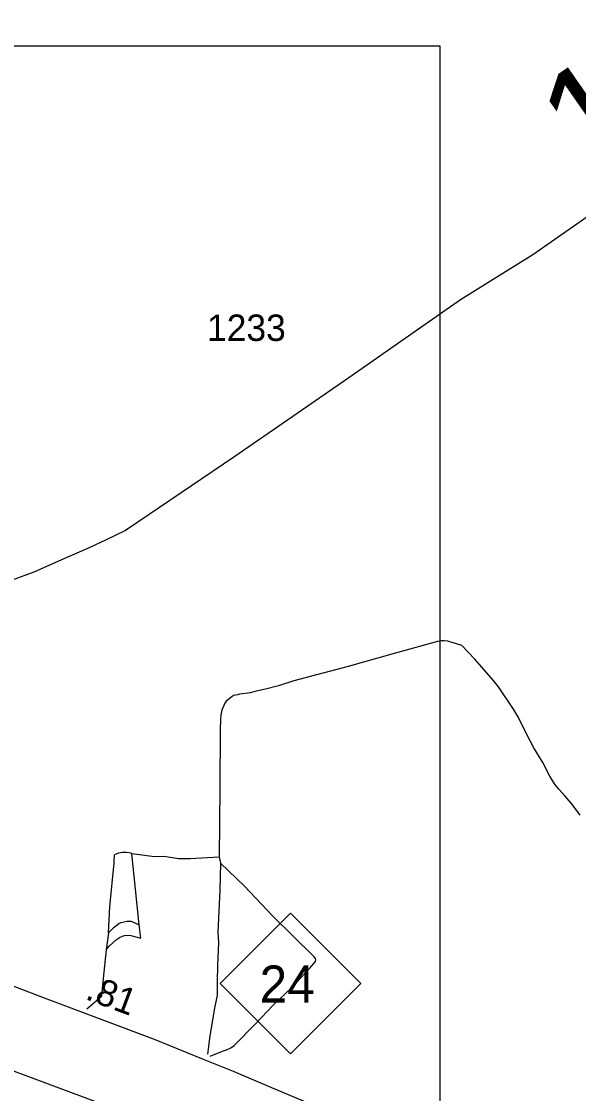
# Model space of a CAD drawing. Extents: x 2093524 to 2270757, y 289120 to 570408.
# Drawn here: x 2110300 to 2112932, y 452733 to 457799 of the extents above; entities that cross this region are included whole.
import ezdxf

# ---------------------------------------------------------------- set-up
doc = ezdxf.new("R2010")
doc.units = 0
for name, color, linetype in [('Exist Railroad Mainline', 7, 'Continuous'), ('Exist Road Non-System Type 51', 7, 'Continuous'), ('Exist Road Primary NC Attributed', 7, 'Continuous'), ('Exist Road Primary NC Mileage Hundredths English Label', 7, 'Continuous'), ('Exist Road Primary NC Shield CELL', 7, 'Continuous'), ('Exist Road Primary NC Shield Number Label', 7, 'Continuous'), ('Exist Road Secondary Mileage Hundredths English Label', 7, 'Continuous'), ('Exist Road Secondary Type 51 Attributed', 7, 'Continuous'), ('Exist Road Secondary Type 51 Number Label', 7, 'Continuous'), ('Map Preparation Inset Cut Line', 7, 'Continuous')]:
    doc.layers.add(name, color=color, linetype=linetype)

msp = doc.modelspace()

# ---------------------------------------------------------------- linework, layer by layer
at = {"layer": 'Exist Railroad Mainline'}
msp.add_lwpolyline([(2107218.9, 453960.1), (2107704.2, 453778.5), (2108825.2, 453368.5), (2109959.8, 452952.3), (2111076.7, 452536.2), (2112389.6, 452040.7), (2113015.2, 451798.8)], dxfattribs=at)
at = {"layer": 'Exist Road Non-System Type 51'}
for p, q in [((2110856.3, 453530.8), (2110821.1, 453867.5)), ((2111234.7, 453851.2), (2111240.1, 453821.1)), ((2110711.6, 453491.7), (2110718, 453615.5)), ((2110863.1, 453466.7), (2110856.3, 453530.8)), ((2110711.6, 453491.7), (2110700, 453411.9))]:
    msp.add_line(p, q, dxfattribs=at)
for points in [[(2112939, 454047.9), (2112916.8, 454077.7), (2112896.6, 454105.5), (2112868.4, 454137.3), (2112838.1, 454171.1), (2112818, 454196.9), (2112795.7, 454232.7), (2112763.4, 454296.6), (2112721, 454366.2), (2112686.5, 454431.9), (2112648.1, 454509.7), (2112623.7, 454549.5), (2112553, 454654.9), (2112528.8, 454686.8), (2112442.2, 454786.1), (2112379.8, 454850.1), (2112315, 454869.6), (2112297.1, 454872), (2112289.1, 454872.1), (2112283.1, 454872.3), (2112265, 454868.6), (2112049.8, 454808.9), (2111842.7, 454751.1), (2111587.3, 454682.2), (2111514.9, 454659.6), (2111452.5, 454642.8), (2111402.3, 454631.8), (2111382.2, 454626.2), (2111330.1, 454619.3), (2111320, 454617.5), (2111302, 454613.8), (2111293.8, 454608), (2111267.4, 454586.5)], [(2111267.4, 454586.5), (2111261.2, 454576.7), (2111246.6, 454545), (2111242.1, 454521), (2111239.7, 454499.1), (2111238.8, 454453.1), (2111237.2, 454175.2), (2111234.7, 453851.2)], [(2110718, 453615.5), (2110738.2, 453823.1), (2110738.5, 453841.1), (2110738.7, 453851.1), (2110738.9, 453861.1)], [(2110821.1, 453867.5), (2110809.1, 453869.7), (2110795.2, 453872), (2110777.2, 453872.4), (2110759.1, 453868.7), (2110738.9, 453861.1)], [(2110821.1, 453867.5), (2110928.7, 453853.6), (2110974.8, 453854.7), (2111041.5, 453844.2), (2111097.4, 453843.1), (2111234.7, 453851.2)], [(2111191.9, 452910.1), (2111250.4, 452933), (2111268.5, 452938.6), (2111288.7, 452948.2), (2111304.9, 452959.9), (2111405, 453061.9), (2111488.7, 453150.2), (2111576.4, 453232.4), (2111662.2, 453324.7), (2111688.8, 453356.2), (2111691, 453364.1), (2111689.1, 453370.2), (2111683.3, 453378.3), (2111485.1, 453572.2), (2111354, 453712.9), (2111240.1, 453821.1)], [(2111240.1, 453821.1), (2111237.6, 453693.2), (2111227.6, 453495.4), (2111230.7, 453447.3)], [(2110711.6, 453491.7), (2110738.1, 453519.2), (2110760.5, 453536.7), (2110770.5, 453540.5), (2110784.6, 453544.2), (2110798.7, 453547.9), (2110808.7, 453547.7), (2110818.7, 453547.5), (2110856.3, 453530.8)], [(2110700, 453411.9), (2110714.3, 453429.6), (2110732.7, 453447.3), (2110748.9, 453460.9), (2110763.1, 453470.7), (2110777.3, 453476.4), (2110787.3, 453480.2), (2110805.4, 453481.8), (2110817.3, 453479.6), (2110863.1, 453466.7)], [(2111230.7, 453447.3), (2111226.5, 453339.4), (2111224.9, 453261.4), (2111224.2, 453221.5), (2111223.7, 453197.5), (2111212.4, 453135.7), (2111189.9, 453006.2), (2111178.1, 452918.4)], [(2110700, 453411.9), (2110685.3, 453276.2), (2110680, 453212.3), (2110677.6, 453194.4), (2110671.5, 453186.5), (2110663.3, 453178.7), (2110608.4, 453131.8)]]:
    msp.add_lwpolyline(points, dxfattribs=at)
at = {"layer": 'Exist Road Primary NC Attributed'}
msp.add_lwpolyline([(2108369.2, 453970.4), (2108677.9, 453841.4), (2108992.3, 453716.5), (2109651.3, 453468.8), (2109957.1, 453356.9), (2110420.1, 453180.3), (2110927.2, 452989.7), (2111157.6, 452894.9), (2111299.8, 452838.9), (2111480.7, 452761.4), (2111678.8, 452677.4), (2111875.8, 452577.3), (2111992.1, 452512.7), (2112719.2, 452091.1), (2112845.9, 452016.4), (2112934.4, 451961.4), (2113010.9, 451916.3)], dxfattribs=at)
at = {"layer": 'Exist Road Primary NC Shield CELL'}
msp.add_lwpolyline([(2111237.9, 453252.7), (2111570.9, 453585.7), (2111903.9, 453252.7), (2111570.9, 452919.7)], close=True, dxfattribs=at)
at = {"layer": 'Exist Road Secondary Type 51 Attributed'}
msp.add_lwpolyline([(2113110.6, 456970.9), (2112715.8, 456696.2), (2112373.7, 456483.5), (2111862.5, 456125.8), (2111582.6, 455931.4), (2111302.8, 455739), (2110903.4, 455469.1), (2110791.9, 455393.3), (2110697, 455347.2), (2110622.3, 455312.7), (2110547.6, 455280.2), (2110503.2, 455261.1), (2110357.6, 455195.9), (2110250.8, 455156.8)], dxfattribs=at)
at = {"layer": 'Map Preparation Inset Cut Line'}
msp.add_lwpolyline([(2104234.3, 457682.7), (2112277, 457682.7), (2112277, 449362.4), (2104234.3, 449362.4)], close=True, dxfattribs=at)

# ---------------------------------------------------------------- texts
at = {"layer": 'Exist Road Primary NC Mileage Hundredths English Label'}
msp.add_text('.81', height=125, rotation=339.404, dxfattribs=at).set_placement((2110596.5, 453180.7))
at = {"layer": 'Exist Road Primary NC Shield Number Label'}
msp.add_text('24', height=175, dxfattribs=at).set_placement((2111425, 453163))
at = {"layer": 'Exist Road Secondary Mileage Hundredths English Label'}
msp.add_text('1.57', height=500, rotation=34.8302, dxfattribs=at).set_placement((2112980.5, 457041.8))
at = {"layer": 'Exist Road Secondary Type 51 Number Label'}
msp.add_text('1233', height=125, dxfattribs=at).set_placement((2111176.6, 456288.8))

doc.saveas('drawing.dxf')
